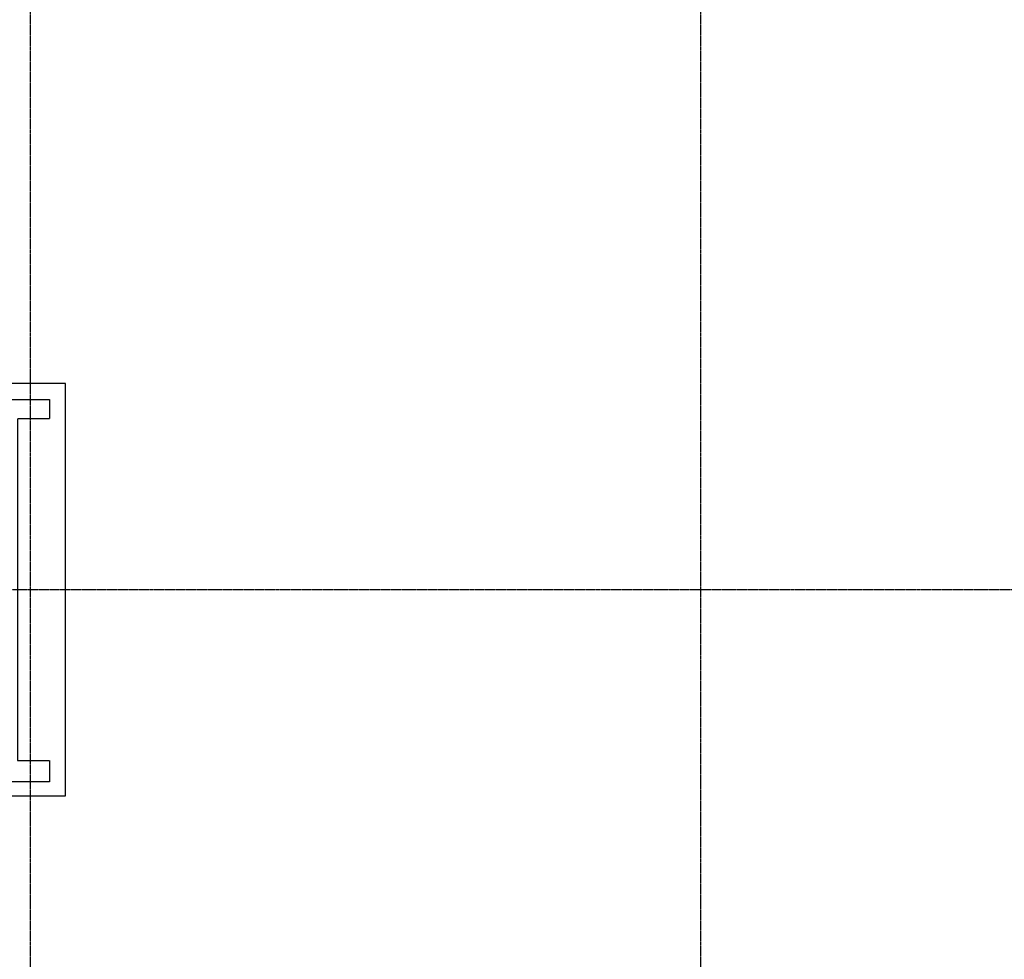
# Model space of a CAD drawing. Extents: x -7228 to 74941, y -112898 to 85621.
# Tile 313 of 635: x 59360 to 60282, y -7822 to -6943. Entities that reach past the tile are written whole.
import ezdxf

# ---------------------------------------------------------------- set-up
doc = ezdxf.new("R2010")
doc.units = 0
doc.linetypes.add('CENTER', pattern=[2, 1.25, -0.25, 0.25, -0.25])
doc.linetypes.add('DASHED', pattern=[0.75, 0.5, -0.25])
doc.layers.add('Os-osie glowne', color=1, linetype='CENTER')
doc.layers.add('W-idok pod', color=5, linetype='DASHED')

msp = doc.modelspace()

# ---------------------------------------------------------------- linework, layer by layer
at = {"layer": 'Os-osie glowne'}
for points in [[(59369.547, -11521.119), (59369.547, -5544.119)], [(59997.547, -11521.119), (59997.547, -5544.119)], [(51213.521, -7476.119), (62792.547, -7476.119)]]:
    msp.add_lwpolyline(points, dxfattribs=at)
at = {"layer": 'W-idok pod', "linetype": 'Continuous'}
for p, q in [((59402.547, -7283.119), (59294.547, -7283.119)), ((59402.547, -7669.119), (59402.547, -7283.119)), ((59294.547, -7669.119), (59402.547, -7669.119))]:
    msp.add_line(p, q, dxfattribs=at)
at = {"layer": 'W-idok pod'}
msp.add_lwpolyline([(59257.547, -7298.119), (59387.547, -7298.119), (59387.547, -7316.119), (59357.547, -7316.119), (59357.547, -7636.119), (59387.547, -7636.119), (59387.547, -7656.119), (59257.547, -7656.119)], dxfattribs=at)

doc.saveas('drawing.dxf')
